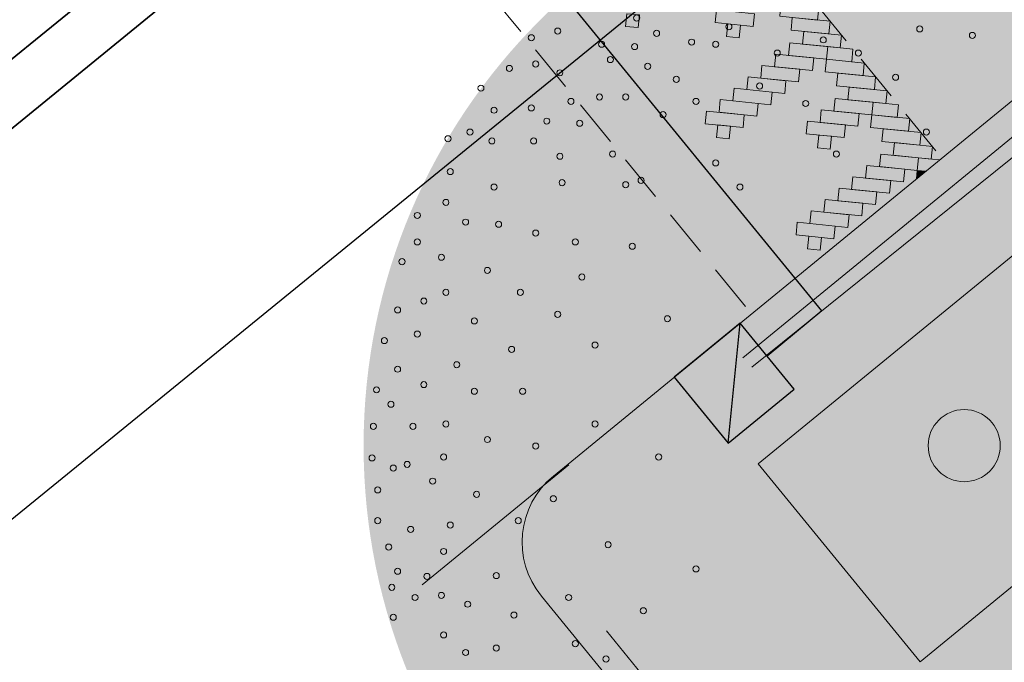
# Model space of a CAD drawing. Header units: metres. Extents: x 92403 to 95147, y 464428 to 465602.
# Tile 552 of 568: x 93449.53 to 93454.73, y 465259.33 to 465262.72. Entities that reach past the tile are written whole.
import ezdxf

# ---------------------------------------------------------------- set-up
doc = ezdxf.new("R2010")
doc.units = ezdxf.units.M
for name, pattern in [('DASHED', [0.75, 0.5, -0.25]), ('DASHED2', [0.375, 0.25, -0.125]), ('RI-HWA', [7.4, 5, -2.4]), ('RI-HWA_KOLKAANSLUITING', [4.3, 2.5, -1.8]), ('VH-TROTTOIRBAND', [15, 5, -2, 2, -2, 2, -2])]:
    doc.linetypes.add(name, pattern=pattern)
doc.layers.get('0').update_dxf_attribs({"linetype": 'CONTINUOUS'})
for name, color, linetype, lineweight in [('B-WE-VH-VERHARDING-GV', 251, 'CONTINUOUS', 18), ('N-RO-VH-DREMPEL_BESTRAAT-G', 7, 'DASHED2', 9), ('N-RO-VH-KANTOPSLUITING_ELEMENT_STALENSTRIP-G', 7, 'CONTINUOUS', 9), ('N-RO-VW-MARKERING-G', 7, 'CONTINUOUS', 9), ('N-WE-GW-ONTGRAVING-V', 2, 'CONTINUOUS', 30), ('N-WE-RI-HWA_KOLK_STRAATKOLK-S', 150, 'CONTINUOUS', 25), ('N-WE-RI-HWA_KOLK_TROTTOIRKOLK-S', 150, 'CONTINUOUS', 25), ('N-WE-RI-HWA_KOLKAANSLUITING-G', 150, 'RI-HWA_KOLKAANSLUITING', 25), ('N-WE-VH-KANTOPSLUITING_TROTTOIRBAND-G', 7, 'VH-TROTTOIRBAND', 35), ('N-WE-VH-KANTOPSLUITING_VOORKANTBAND-G', 50, 'CONTINUOUS', 35), ('V-WE-RI-VOLSCHUIMEN-G', 130, 'CONTINUOUS-V', 35), ('X-XX-AL-RMB - profiel', 7, 'CONTINUOUS', 9)]:
    doc.layers.add(name, color=color, linetype=linetype, lineweight=lineweight)
doc.layers.add('N-OI-RI-HWA_TRANSPORTLEIDING-G', color=7, linetype='RI-HWA', lineweight=35, true_color=0x007bff)
doc.layers.add('N-RO-GR-BOOM-V', color=7, linetype='CONTINUOUS', lineweight=18, true_color=0x002600)
doc.layers.add('N-RO-GR-BOOM-S', color=7, linetype='CONTINUOUS', lineweight=9, true_color=0x005700, transparency=0.3)
doc.linetypes.add('CONTINUOUS-V', pattern='A,3.5,[24,NLCS.SHX,S=0.5,R=0,X=0,Y=0],3.5', length=7)

# ---------------------------------------------------------------- blocks, each defined once
blk = doc.blocks.new('drempel markering 480')
at = {"layer": 'X-XX-AL-RMB - profiel', "linetype": 'Continuous', "true_color": 0xffffff}
h = blk.add_hatch(color=7, dxfattribs=at)
h.dxf.hatch_style = 1
h.paths.add_polyline_path([(-2.3951, 4.2016), (-2.3283, 4.195), (-2.335, 4.1281), (-2.4018, 4.1348)])
h = blk.add_hatch(color=7, dxfattribs=at)
h.dxf.hatch_style = 1
h.paths.add_polyline_path([(-2.4752, 4.0748), (-2.4685, 4.1415), (-2.2683, 4.1214), (-2.275, 4.0547)])
h = blk.add_hatch(color=7, dxfattribs=at)
h.dxf.hatch_style = 1
h.paths.add_polyline_path([(-2.5484, 4.0147), (-2.5417, 4.0814), (-2.3415, 4.0614), (-2.3482, 3.9947)])
h = blk.add_hatch(color=7, dxfattribs=at)
h.dxf.hatch_style = 1
h.paths.add_polyline_path([(-2.6218, 3.9547), (-2.6152, 4.0214), (-2.415, 4.0013), (-2.4216, 3.9346)])
h = blk.add_hatch(color=7, dxfattribs=at)
h.dxf.hatch_style = 1
h.paths.add_polyline_path([(-2.6953, 3.8947), (-2.6886, 3.9614), (-2.4884, 3.9413), (-2.4951, 3.8746)])
h = blk.add_hatch(color=7, dxfattribs=at)
h.dxf.hatch_style = 1
h.paths.add_polyline_path([(-2.7688, 3.8346), (-2.7621, 3.9014), (-2.5619, 3.8813), (-2.5686, 3.8146)])
h = blk.add_hatch(color=7, dxfattribs=at)
h.dxf.hatch_style = 1
h.paths.add_polyline_path([(-2.9043, 3.8256), (-2.9531, 3.7857), (-2.9087, 3.7813)])
h = blk.add_hatch(color=7, dxfattribs=at)
h.dxf.hatch_style = 1
h.paths.add_polyline_path([(-2.842, 3.7746), (-2.8353, 3.8413), (-2.6351, 3.8213), (-2.6418, 3.7545)])
h = blk.add_hatch(color=7, dxfattribs=at)
h.dxf.hatch_style = 1
h.paths.add_polyline_path([(-2.9531, 3.7857), (-3.0265, 3.7257), (-2.9155, 3.7146), (-2.9088, 3.7813)])
h = blk.add_hatch(color=7, dxfattribs=at)
h.dxf.hatch_style = 1
h.paths.add_polyline_path([(-2.9155, 3.7146), (-2.9088, 3.7813), (-2.7086, 3.7612), (-2.7153, 3.6945)])
h = blk.add_hatch(color=7, dxfattribs=at)
h.dxf.hatch_style = 1
h.paths.add_polyline_path([(-2.9889, 3.6546), (-2.9822, 3.7213), (-2.782, 3.7012), (-2.7887, 3.6345)])
h = blk.add_hatch(color=7, dxfattribs=at)
h.dxf.hatch_style = 1
h.paths.add_polyline_path([(-2.9288, 3.5812), (-2.9222, 3.6479), (-2.722, 3.6278), (-2.7286, 3.5611)])
h = blk.add_hatch(color=7, dxfattribs=at)
h.dxf.hatch_style = 1
h.paths.add_polyline_path([(-2.4485, 3.668), (-2.3818, 3.6613), (-2.3885, 3.5944), (-2.4552, 3.6011)])
h = blk.add_hatch(color=7, dxfattribs=at)
h.dxf.hatch_style = 1
h.paths.add_polyline_path([(-2.5286, 3.5411), (-2.522, 3.6078), (-2.3218, 3.5877), (-2.3284, 3.521)])
h = blk.add_hatch(color=7, dxfattribs=at)
h.dxf.hatch_style = 1
h.paths.add_polyline_path([(-1.9148, 3.6145), (-1.8481, 3.6078), (-1.8548, 3.5409), (-1.9215, 3.5476)])
h = blk.add_hatch(color=7, dxfattribs=at)
h.dxf.hatch_style = 1
h.paths.add_polyline_path([(-2.8688, 3.5078), (-2.8621, 3.5745), (-2.6619, 3.5544), (-2.6686, 3.4877)])
h = blk.add_hatch(color=7, dxfattribs=at)
h.dxf.hatch_style = 1
h.paths.add_polyline_path([(-2.6019, 3.481), (-2.5952, 3.5477), (-2.395, 3.5277), (-2.4017, 3.461)])
h = blk.add_hatch(color=7, dxfattribs=at)
h.dxf.hatch_style = 1
h.paths.add_polyline_path([(-1.995, 3.4876), (-1.9883, 3.5543), (-1.7881, 3.5343), (-1.7948, 3.4676)])
h = blk.add_hatch(color=7, dxfattribs=at)
h.dxf.hatch_style = 1
h.paths.add_polyline_path([(-2.8088, 3.4344), (-2.8021, 3.5011), (-2.6687, 3.4877), (-2.6754, 3.421)])
h = blk.add_hatch(color=7, dxfattribs=at)
h.dxf.hatch_style = 1
h.paths.add_polyline_path([(-2.6754, 3.421), (-2.6687, 3.4877), (-2.4685, 3.4677), (-2.4752, 3.401)])
h = blk.add_hatch(color=7, dxfattribs=at)
h.dxf.hatch_style = 1
h.paths.add_polyline_path([(-2.0682, 3.4276), (-2.0615, 3.4943), (-1.8613, 3.4742), (-1.868, 3.4075)])
h = blk.add_hatch(color=7, dxfattribs=at)
h.dxf.hatch_style = 1
h.paths.add_polyline_path([(-2.1416, 3.3675), (-2.1349, 3.4342), (-1.9347, 3.4142), (-1.9414, 3.3475)])
h = blk.add_hatch(color=7, dxfattribs=at)
h.dxf.hatch_style = 1
h.paths.add_polyline_path([(-2.7488, 3.361), (-2.7421, 3.4277), (-2.5419, 3.4076), (-2.5486, 3.3409)])
h = blk.add_hatch(color=7, dxfattribs=at)
h.dxf.hatch_style = 1
h.paths.add_polyline_path([(-2.6887, 3.2876), (-2.682, 3.3543), (-2.4819, 3.3342), (-2.4885, 3.2675)])
h = blk.add_hatch(color=7, dxfattribs=at)
h.dxf.hatch_style = 1
h.paths.add_polyline_path([(-2.2151, 3.3075), (-2.2084, 3.3742), (-2.0082, 3.3542), (-2.0149, 3.2875)])
h = blk.add_hatch(color=7, dxfattribs=at)
h.dxf.hatch_style = 1
h.paths.add_polyline_path([(-2.6287, 3.2142), (-2.622, 3.2809), (-2.4218, 3.2608), (-2.4285, 3.1941)])
h = blk.add_hatch(color=7, dxfattribs=at)
h.dxf.hatch_style = 1
h.paths.add_polyline_path([(-2.2885, 3.2475), (-2.2819, 3.3142), (-2.0817, 3.2942), (-2.0883, 3.2274)])
h = blk.add_hatch(color=7, dxfattribs=at)
h.dxf.hatch_style = 1
h.paths.add_polyline_path([(-2.3618, 3.1875), (-2.3551, 3.2542), (-2.1549, 3.2341), (-2.1616, 3.1674)])
h = blk.add_hatch(color=7, dxfattribs=at)
h.dxf.hatch_style = 1
h.paths.add_polyline_path([(-2.5687, 3.1408), (-2.562, 3.2075), (-2.4286, 3.1941), (-2.4353, 3.1274)])
h = blk.add_hatch(color=7, dxfattribs=at)
h.dxf.hatch_style = 1
h.paths.add_polyline_path([(-2.4353, 3.1274), (-2.4286, 3.1941), (-2.2284, 3.1741), (-2.2351, 3.1074)])
h = blk.add_hatch(color=7, dxfattribs=at)
h.dxf.hatch_style = 1
h.paths.add_polyline_path([(-2.5087, 3.0674), (-2.502, 3.1341), (-2.3018, 3.114), (-2.3085, 3.0473)])
h = blk.add_hatch(color=7, dxfattribs=at)
h.dxf.hatch_style = 1
h.paths.add_polyline_path([(-1.9683, 3.0808), (-1.9016, 3.0741), (-1.9083, 3.0073), (-1.975, 3.0139)])
h = blk.add_hatch(color=7, dxfattribs=at)
h.dxf.hatch_style = 1
h.paths.add_polyline_path([(-2.4486, 2.994), (-2.4419, 3.0607), (-2.2417, 3.0406), (-2.2484, 2.9739)])
h = blk.add_hatch(color=7, dxfattribs=at)
h.dxf.hatch_style = 1
h.paths.add_polyline_path([(-2.0484, 2.9539), (-2.0417, 3.0206), (-1.8415, 3.0006), (-1.8482, 2.9339)])
h = blk.add_hatch(color=7, dxfattribs=at)
h.dxf.hatch_style = 1
h.paths.add_polyline_path([(-1.4346, 3.0273), (-1.3679, 3.0207), (-1.3746, 2.9538), (-1.4413, 2.9605)])
h = blk.add_hatch(color=7, dxfattribs=at)
h.dxf.hatch_style = 1
h.paths.add_polyline_path([(-2.3886, 2.9206), (-2.3819, 2.9873), (-2.1817, 2.9672), (-2.1884, 2.9005)])
at = {"color": 18, "ltscale": 1, "true_color": 0x000000}
for points in [[(-2.3951, 4.2016), (-2.3283, 4.195), (-2.335, 4.1281), (-2.4018, 4.1348)], [(-2.4752, 4.0748), (-2.4685, 4.1415), (-2.2683, 4.1214), (-2.275, 4.0547)], [(-2.5484, 4.0147), (-2.5417, 4.0814), (-2.3415, 4.0614), (-2.3482, 3.9947)], [(-2.6218, 3.9547), (-2.6152, 4.0214), (-2.415, 4.0013), (-2.4216, 3.9346)], [(-2.6953, 3.8947), (-2.6886, 3.9614), (-2.4884, 3.9413), (-2.4951, 3.8746)], [(-2.7688, 3.8346), (-2.7621, 3.9014), (-2.5619, 3.8813), (-2.5686, 3.8146)], [(-2.842, 3.7746), (-2.8353, 3.8413), (-2.6351, 3.8213), (-2.6418, 3.7545)], [(-2.9155, 3.7146), (-2.9088, 3.7813), (-2.7086, 3.7612), (-2.7153, 3.6945)], [(-2.9889, 3.6546), (-2.9822, 3.7213), (-2.782, 3.7012), (-2.7887, 3.6345)], [(-2.9288, 3.5812), (-2.9222, 3.6479), (-2.722, 3.6278), (-2.7286, 3.5611)], [(-2.4485, 3.668), (-2.3818, 3.6613), (-2.3885, 3.5944), (-2.4552, 3.6011)], [(-2.5286, 3.5411), (-2.522, 3.6078), (-2.3218, 3.5877), (-2.3284, 3.521)], [(-1.9148, 3.6145), (-1.8481, 3.6078), (-1.8548, 3.5409), (-1.9215, 3.5476)], [(-2.8688, 3.5078), (-2.8621, 3.5745), (-2.6619, 3.5544), (-2.6686, 3.4877)], [(-2.6019, 3.481), (-2.5952, 3.5477), (-2.395, 3.5277), (-2.4017, 3.461)], [(-1.995, 3.4876), (-1.9883, 3.5543), (-1.7881, 3.5343), (-1.7948, 3.4676)], [(-2.8088, 3.4344), (-2.8021, 3.5011), (-2.6687, 3.4877), (-2.6754, 3.421)], [(-2.6754, 3.421), (-2.6687, 3.4877), (-2.4685, 3.4677), (-2.4752, 3.401)], [(-2.0682, 3.4276), (-2.0615, 3.4943), (-1.8613, 3.4742), (-1.868, 3.4075)], [(-2.1416, 3.3675), (-2.1349, 3.4342), (-1.9347, 3.4142), (-1.9414, 3.3475)], [(-2.7488, 3.361), (-2.7421, 3.4277), (-2.5419, 3.4076), (-2.5486, 3.3409)], [(-2.6887, 3.2876), (-2.682, 3.3543), (-2.4819, 3.3342), (-2.4885, 3.2675)], [(-2.2151, 3.3075), (-2.2084, 3.3742), (-2.0082, 3.3542), (-2.0149, 3.2875)], [(-2.6287, 3.2142), (-2.622, 3.2809), (-2.4218, 3.2608), (-2.4285, 3.1941)], [(-2.2885, 3.2475), (-2.2819, 3.3142), (-2.0817, 3.2942), (-2.0883, 3.2274)], [(-2.3618, 3.1875), (-2.3551, 3.2542), (-2.1549, 3.2341), (-2.1616, 3.1674)], [(-2.5687, 3.1408), (-2.562, 3.2075), (-2.4286, 3.1941), (-2.4353, 3.1274)], [(-2.4353, 3.1274), (-2.4286, 3.1941), (-2.2284, 3.1741), (-2.2351, 3.1074)], [(-2.5087, 3.0674), (-2.502, 3.1341), (-2.3018, 3.114), (-2.3085, 3.0473)], [(-1.9683, 3.0808), (-1.9016, 3.0741), (-1.9083, 3.0073), (-1.975, 3.0139)], [(-2.4486, 2.994), (-2.4419, 3.0607), (-2.2417, 3.0406), (-2.2484, 2.9739)], [(-2.0484, 2.9539), (-2.0417, 3.0206), (-1.8415, 3.0006), (-1.8482, 2.9339)], [(-1.4346, 3.0273), (-1.3679, 3.0207), (-1.3746, 2.9538), (-1.4413, 2.9605)], [(-2.3886, 2.9206), (-2.3819, 2.9873), (-2.1817, 2.9672), (-2.1884, 2.9005)]]:
    blk.add_lwpolyline(points, close=True, dxfattribs=at)
for points in [[(-2.9043, 3.8256), (-2.9087, 3.7813), (-2.9531, 3.7857)], [(-2.9531, 3.7857), (-2.9088, 3.7813), (-2.9155, 3.7146), (-3.0265, 3.7257)]]:
    blk.add_lwpolyline(points, dxfattribs=at)
blk = doc.blocks.new('TROTTOIRKOLK 450X450')
at = {"layer": 'N-WE-RI-HWA_KOLK_TROTTOIRKOLK-S'}
blk.add_line((-0.45, 0), (0, 0.45), dxfattribs=at)
at = {"layer": 'N-WE-RI-HWA_KOLK_TROTTOIRKOLK-S', "flags": 128}
blk.add_lwpolyline([(-0.45, 0), (0, 0), (0, 0.45), (-0.45, 0.45)], close=True, dxfattribs=at)
blk = doc.blocks.new('*U301')
at = {"layer": 'N-RO-GR-BOOM-V', "linetype": 'ByBlock', "ltscale": 1, "transparency": 33554567}
h = blk.add_hatch(color=98, dxfattribs=at)
h.dxf.hatch_style = 1
h.set_gradient(color1=(0, 51, 0), color2=(184, 200, 91), rotation=177, centered=1, name='INVCURVED')
edge = h.paths.add_edge_path()
edge.add_arc((0, 0), 2.75, 0, 360)
at = {"color": 0, "lineweight": -2}
for centre, radius in [((-1.4997, 1.9566), 0.0139), ((-1.8611, 1.8969), 0.0139), ((-1.4086, 1.8865), 0.0139), ((-1.0771, 1.9163), 0.0139), ((-0.2035, 1.9066), 0.0139), ((-1.982, 1.8663), 0.0139), ((-1.6602, 1.8364), 0.0139), ((-1.2481, 1.8461), 0.0139), ((-1.1376, 1.8364), 0.0139), ((-0.6455, 1.8566), 0.0139), ((0.0377, 1.8767), 0.0139), ((-1.5094, 1.826), 0.0139), ((-0.8561, 1.7961), 0.0139), ((-0.4843, 1.7961), 0.0139), ((-1.9618, 1.7461), 0.0139), ((-1.6199, 1.7662), 0.0139), ((-2.0821, 1.7259), 0.0139), ((-1.8513, 1.7058), 0.0139), ((-1.4489, 1.7356), 0.0139), ((-1.3183, 1.6759), 0.0139), ((-0.314, 1.6856), 0.0139), ((-2.2127, 1.6356), 0.0139), ((-0.9367, 1.6453), 0.0139), ((-1.8006, 1.5751), 0.0139), ((-1.6699, 1.5952), 0.0139), ((-1.5497, 1.5952), 0.0139), ((-1.2279, 1.5751), 0.0139), ((-0.7254, 1.5654), 0.0139), ((-2.1523, 1.5348), 0.0139), ((-1.982, 1.5452), 0.0139), ((-1.9111, 1.4847), 0.0139), ((-1.7603, 1.475), 0.0139), ((-1.3787, 1.5146), 0.0139), ((-2.2628, 1.4347), 0.0139), ((-0.1729, 1.4347), 0.0139), ((-2.3635, 1.4041), 0.0139), ((-2.1627, 1.3944), 0.0139), ((-1.9716, 1.3944), 0.0139), ((-1.8513, 1.3242), 0.0139), ((-1.6102, 1.3339), 0.0139), ((-1.1376, 1.2936), 0.0139), ((-0.585, 1.3339), 0.0139), ((-2.3531, 1.254), 0.0139), ((-1.4795, 1.2137), 0.0139), ((-2.1523, 1.1831), 0.0139), ((-1.8409, 1.2033), 0.0139), ((-1.5497, 1.1935), 0.0139), ((-1.0271, 1.1831), 0.0139), ((-2.3733, 1.1129), 0.0139), ((-2.5039, 1.0531), 0.0139), ((-2.2829, 1.0226), 0.0139), ((-2.1321, 1.0128), 0.0139), ((-1.9618, 0.9725), 0.0139), ((-2.5039, 0.9322), 0.0139), ((-1.7804, 0.9322), 0.0139), ((-1.5198, 0.9121), 0.0139), ((-2.3934, 0.862), 0.0139), ((-2.5741, 0.8419), 0.0139), ((-2.1828, 0.8016), 0.0139), ((-1.7506, 0.7717), 0.0139), ((-2.3733, 0.7015), 0.0139), ((-2.032, 0.7015), 0.0139), ((-2.5943, 0.6209), 0.0139), ((-2.4741, 0.6612), 0.0139), ((-1.8611, 0.6007), 0.0139), ((-1.3586, 0.5805), 0.0139), ((-2.2426, 0.5708), 0.0139), ((-2.5039, 0.5103), 0.0139), ((-2.6548, 0.4805), 0.0139), ((-2.0723, 0.4401), 0.0139), ((-1.6901, 0.4603), 0.0139), ((-2.5943, 0.3498), 0.0139), ((-2.3232, 0.37), 0.0139), ((-2.4741, 0.2796), 0.0139), ((-2.6909, 0.2553), 0.0139), ((-2.2426, 0.249), 0.0139), ((-2.0216, 0.249), 0.0139), ((-2.6249, 0.1893), 0.0139), ((0, 0), 0.165), ((-2.7048, 0.0885), 0.0139), ((-2.5241, 0.0885), 0.0139), ((-2.3733, 0.0989), 0.0139), ((-1.6901, 0.0989), 0.0139), ((-2.1828, 0.028), 0.0139), ((-1.9618, -0.0019), 0.0139), ((-2.711, -0.0561), 0.0139), ((-2.3837, -0.0519), 0.0139), ((-1.3989, -0.0519), 0.0139), ((-2.6144, -0.1026), 0.0139), ((-2.5505, -0.086), 0.0139), ((-2.4337, -0.1624), 0.0139), ((-2.6853, -0.2027), 0.0139), ((-2.2329, -0.2229), 0.0139), ((-1.8812, -0.243), 0.0139), ((-2.6853, -0.3431), 0.0139), ((-2.3531, -0.3633), 0.0139), ((-2.0418, -0.3431), 0.0139), ((-2.5345, -0.3834), 0.0139), ((-2.6346, -0.464), 0.0139), ((-1.6303, -0.4536), 0.0139), ((-2.3837, -0.4842), 0.0139), ((-2.5943, -0.5746), 0.0139), ((-2.4602, -0.5982), 0.0139), ((-2.1425, -0.5947), 0.0139), ((-1.2279, -0.5641), 0.0139), ((-2.6207, -0.6482), 0.0139), ((-2.3934, -0.6851), 0.0139), ((-2.5144, -0.6948), 0.0139), ((-2.2732, -0.7254), 0.0139), ((-1.811, -0.6948), 0.0139), ((-2.0619, -0.7754), 0.0139), ((-1.4691, -0.7553), 0.0139), ((-2.6144, -0.7851), 0.0139), ((-2.3837, -0.8658), 0.0139), ((-1.7804, -0.9061), 0.0139), ((-2.2829, -0.9464), 0.0139), ((-2.1425, -0.9262), 0.0139), ((-1.64, -0.9763), 0.0139)]:
    blk.add_circle(centre, radius, dxfattribs=at)

msp = doc.modelspace()

# ---------------------------------------------------------------- linework, layer by layer
at = {"layer": 'B-WE-VH-VERHARDING-GV'}
msp.add_line((93453.397, 465260.883), (93456.644, 465263.496), dxfattribs=at)
at = {"layer": 'N-OI-RI-HWA_TRANSPORTLEIDING-G', "flags": 128}
msp.add_lwpolyline([(93423.420167, 465240.921204), (93458.285529, 465269.3042)], dxfattribs=at)
at = {"layer": 'N-RO-VH-DREMPEL_BESTRAAT-G', "flags": 128}
for points in [[(93451.362306, 465265.702943), (93454.401108, 465261.987343)], [(93450.355998, 465264.879935), (93453.3948, 465261.164334)]]:
    msp.add_lwpolyline(points, dxfattribs=at)
at = {"layer": 'N-RO-VH-KANTOPSLUITING_ELEMENT_STALENSTRIP-G', "color": 30, "flags": 128}
msp.add_lwpolyline([(93454.824395, 465261.513447), (93453.431045, 465260.373897), (93454.285499, 465259.32914), (93455.678849, 465260.46869)], close=True, dxfattribs=at)
at = {"layer": 'N-RO-VW-MARKERING-G', "linetype": 'DASHED', "ltscale": 5, "flags": 128}
msp.add_lwpolyline([(93440.040939, 465250.242887), (93452.429599, 465260.36836)], dxfattribs=at)
at = {"layer": 'N-WE-GW-ONTGRAVING-V', "flags": 128}
msp.add_lwpolyline([(93385.161698, 465211.839092), (93422.410042, 465242.16203), (93457.876985, 465271.034757), (93477.132376, 465266.736962), (93481.972587, 465270.456272), (93481.927, 465270.04), (93483.431527, 465267.541709), (93477.895673, 465263.287855), (93458.694073, 465267.573643), (93425.223643, 465240.326226), (93425.630065, 465239.826981), (93388.939149, 465210.011523)], dxfattribs=at)
at = {"layer": 'N-WE-RI-HWA_KOLKAANSLUITING-G', "flags": 128}
for points in [[(93453.766611, 465261.180052), (93450.442922, 465265.24399), (93450.154508, 465265.005812)], [(93453.766611, 465261.180052), (93453.478197, 465260.941874)]]:
    msp.add_lwpolyline(points, dxfattribs=at)
at = {"layer": 'N-WE-VH-KANTOPSLUITING_TROTTOIRBAND-G', "lineweight": 15, "flags": 128}
msp.add_lwpolyline([(93470.706629, 465270.710111), (93456.577004, 465263.573121), (93452.443828, 465260.192805, 0.41421356), (93452.401528, 465259.770655), (93453.192882, 465258.803051, -0.41421356), (93453.129432, 465258.169825), (93441.982632, 465249.053421, -0.41421356), (93441.349407, 465249.11687), (93440.558052, 465250.084475, 0.41421356), (93440.135902, 465250.126775), (93436.96216, 465247.531131, 0.41421356), (93436.91986, 465247.108981), (93437.711215, 465246.141377, -0.41421356), (93437.647765, 465245.508152), (93430.371381, 465239.557166, -0.41421356), (93429.738156, 465239.620615), (93428.946802, 465240.58822, 0.41421356), (93428.524651, 465240.630519), (93425.35091, 465238.034876, 0.41421356), (93425.30861, 465237.612726), (93426.099964, 465236.645122, -0.41421356), (93426.036514, 465236.011897), (93414.889714, 465226.895492, -0.41421356), (93414.256489, 465226.958942), (93413.465134, 465227.926546, 0.41421356), (93413.042984, 465227.968846), (93390.505516, 465209.53659)], format="xyb", dxfattribs=at)
at = {"layer": 'N-WE-VH-KANTOPSLUITING_VOORKANTBAND-G', "linetype": 'Continuous', "lineweight": 15, "flags": 128}
msp.add_lwpolyline([(93470.639, 465270.844), (93456.494737, 465263.699617), (93452.348865, 465260.308917, 0.41421356), (93452.285415, 465259.675692), (93453.07677, 465258.708088, -0.41421356), (93453.03447, 465258.285938), (93441.887669, 465249.169533, -0.41421356)], format="xyb", dxfattribs=at)
at = {"layer": 'V-WE-RI-VOLSCHUIMEN-G', "flags": 128}
msp.add_lwpolyline([(93407.350654, 465228.384274), (93426.818362, 465244.103926), (93458.556971, 465269.875002)], dxfattribs=at)

# ---------------------------------------------------------------- block references
at = {"layer": 'N-RO-GR-BOOM-S', "xscale": 1.15355493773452, "yscale": 1.15355493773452, "zscale": 1.15355493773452}
msp.add_blockref('*U301', (93454.518664, 465260.469344), dxfattribs=at)
at = {"layer": 'N-RO-VW-MARKERING-G', "linetype": 'Continuous', "rotation": 180.0000298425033}
msp.add_blockref('drempel markering 480', (93451.362306, 465265.702943), dxfattribs=at)
at = {"layer": 'N-WE-RI-HWA_KOLK_STRAATKOLK-S', "rotation": 39.27799830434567}
msp.add_blockref('TROTTOIRKOLK 450X450', (93453.620641, 465260.767706), dxfattribs=at)

doc.saveas('drawing.dxf')
